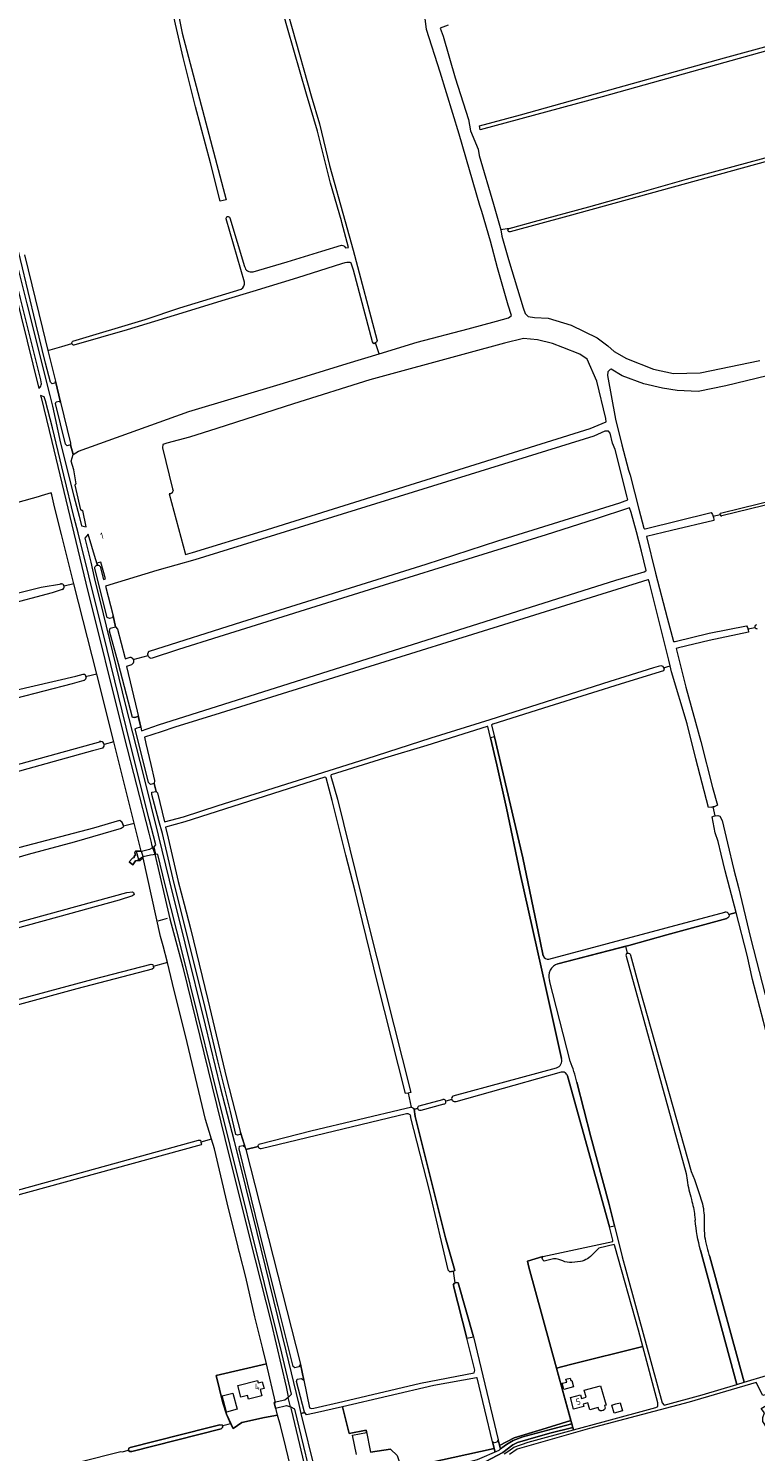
# Model space of a CAD drawing. Header units: metres. Extents: x 209813 to 223847, y 571801 to 587119.
# Tile 475 of 656: x 215632 to 216084, y 579156 to 580041. Entities that reach past the tile are written whole.
import ezdxf
from ezdxf.enums import TextEntityAlignment as Align

# ---------------------------------------------------------------- set-up
doc = ezdxf.new("R2010")
doc.units = ezdxf.units.M
for name, color, linetype, lineweight in [('B-RO-GK-BESCHOEIING-G', 8, 'GK-BESCHOEIING', 0), ('B-RO-GR-BOUWLAND-GV', 8, 'Continuous', 0), ('B-RO-GR-GRAS-GV', 8, 'Continuous', 0), ('B-RO-GR-GROENVOORZIENING-GV', 8, 'Continuous', 0), ('B-RO-KW-KUNSTWERK_DEK-GV', 8, 'Continuous', 0), ('B-RO-KW-KUNSTWERK_STUW-G', 8, 'Continuous', 0), ('B-RO-OG-BEBOUWING-T18', 8, 'Continuous', 0), ('B-RO-OG-TERREIN_CULTUURSCHEIDING-GV', 8, 'Continuous', 0), ('B-RO-OG-TERREIN_ERF-GV', 8, 'Continuous', 0), ('B-RO-OG-WATER_GREPPEL-GV', 8, 'Continuous', 0), ('B-RO-OG-WEG-GV', 8, 'Continuous', 0), ('B-RO-VH-ONVERHARD-GV', 8, 'Continuous', 0)]:
    doc.layers.add(name, color=color, linetype=linetype, lineweight=lineweight)
doc.styles.add('NLCS-ISO-M200-T18', font='txt', dxfattribs={"height": 0.36})
doc.linetypes.add('GK-BESCHOEIING', pattern='A,30,-5,[1,NLCS.shx,S=1,R=0,X=0,Y=0],-5', length=40)

msp = doc.modelspace()

# ---------------------------------------------------------------- linework, layer by layer
at = {"layer": 'B-RO-GK-BESCHOEIING-G', "flags": 128}
for points in [[(215660.057, 579766.506), (215658.415, 579771.949)], [(216056.905, 579738.752), (216057.272, 579737.494)], [(216057.272, 579737.494), (216057.458, 579736.857)], [(216078.906, 579667.708), (216078.628, 579668.66)], [(216079.013, 579667.342), (216078.906, 579667.708)], [(215697.903, 579612.644), (215699.171, 579612.946)], [(215699.37, 579606.298), (215700.797, 579606.612)], [(216056.339, 579556.932), (216057.166, 579557.124)], [(216057.166, 579557.124), (216058.201, 579557.365)], [(215690.902, 579545.367), (215689.875, 579547.884)], [(216057.446, 579551.387), (216058.602, 579551.56)], [(216058.602, 579551.56), (216060.133, 579551.789)]]:
    msp.add_lwpolyline(points, dxfattribs=at)
at = {"layer": 'B-RO-GR-BOUWLAND-GV', "flags": 128}
for points in [[(216065.704, 579487.644), (216028.573, 579477.505), (216004.772, 579470.946), (216003.056, 579470.499)], [(216140.04, 579220.229), (216136.74, 579231.478), (216130.703, 579255.287), (216122.304, 579287.282), (216110.095, 579335.854), (216099.706, 579380.932), (216092.946, 579406.671), (216088.521, 579423.638), (216081.752, 579449.712), (216078.451, 579465.012), (216071.54, 579491.418), (216067.069, 579490.235)], [(216004.018, 579466.202), (216003.056, 579470.499), (215960.865, 579459.516)], [(216005.87, 579464.951), (216011.715, 579443.569), (216043.669, 579330.568)], [(215896.987, 579261.365), (215897.913, 579261.497), (215898.788, 579261.321), (215908.362, 579227.679), (215923.653, 579163.632), (215924.596, 579160.146), (215933.726, 579165.041), (215950.825, 579170.098), (215968.932, 579175.64), (215942.842, 579271.029), (215942.011, 579274.779), (215951.541, 579277.671), (215994.942, 579287.066), (215994.913, 579287.719), (215992.776, 579296.041), (215966.798, 579389.91)], [(215962.789, 579392.106), (215933.349, 579384.004), (215897.49, 579373.773)], [(215972.517, 579386.088), (215981.185, 579351.929), (215992.528, 579310.894), (216000.627, 579277.374), (216003.088, 579269.137), (216015.634, 579222.874), (216025.516, 579186.765), (216026.739, 579185.331), (216050.447, 579191.629), (216071.867, 579198.078), (216049.348, 579281.564)], [(215889.841, 579372.287), (215875.723, 579368.472)], [(215894.861, 579375.144), (215891.198, 579374.131)], [(215892.661, 579269.38), (215881.218, 579317.847), (215869.314, 579364.708)], [(215873.789, 579369.671), (215871.568, 579369.136), (215872.055, 579364.738), (215890.999, 579289.172), (215896.723, 579269.038), (215895.863, 579268.508)], [(215774.514, 579345.999), (215766.885, 579344.196), (215800.886, 579210.693), (215802.946, 579200.79), (215806.553, 579183.614), (215807.715, 579183.156), (215809.14, 579183.324), (215827.099, 579187.469), (215875.459, 579198.947), (215908.77, 579205.387), (215909.256, 579206.988), (215904.138, 579226.985), (215895.956, 579259.419)], [(216055.158, 579277.344), (216076.488, 579199.469), (216104.189, 579207.808), (216136.957, 579217.184), (216139.047, 579217.608)], [(215895.843, 579259.868), (215896.26, 579260.769), (215896.987, 579261.365), (215895.863, 579268.508), (215894.804, 579268.244), (215893.614, 579268.112), (215892.836, 579268.851)]]:
    msp.add_lwpolyline(points, dxfattribs=at)
at = {"layer": 'B-RO-GR-BOUWLAND-GV'}
for points in [[(216067.069, 579490.235, -0.4031084), (216065.704, 579487.644)], [(215960.865, 579459.516, 0.4292643), (215955.525, 579449.264)], [(216004.018, 579466.202, -0.4992536), (216005.87, 579464.951)], [(215966.798, 579389.91, 0.4298904), (215962.789, 579392.106)], [(215897.49, 579373.773, -0.4114077), (215894.861, 579375.144)], [(215875.723, 579368.472, -0.4553124), (215873.789, 579369.671)], [(216043.669, 579330.568, -0.021931), (216050.657, 579310.374)], [(216050.657, 579310.374, -0.0579496), (216051.681, 579298.957)], [(216049.348, 579281.564, -0.0424578), (216046.161, 579300.158)], [(216051.681, 579298.957, 0.0299853), (216051.959, 579290.152)], [(216051.959, 579290.152, 0.0370745), (216055.158, 579277.344)], [(215892.836, 579268.851, -0.068119), (215892.661, 579269.38)]]:
    msp.add_lwpolyline(points, format="xyb", dxfattribs=at)
at = {"layer": 'B-RO-GR-GRAS-GV', "flags": 128}
for points in [[(215717.594, 580083.526), (215720.973, 580070.581), (215727.487, 580037.898), (215754.71, 579934.271), (215750.902, 579933.56), (215744.894, 579957.245), (215735.752, 579992.242), (215728.044, 580022.788), (215721.556, 580050.75), (215719.458, 580062.906)], [(215828.911, 579904.428), (215830.814, 579904.814), (215826.619, 579920.178), (215826.375, 579921.219), (215819.628, 579944.634), (215811.558, 579977.046), (215804.547, 580000.065), (215792.905, 580041.075), (215785.2, 580068.472), (215782.863, 580077.534)], [(215785.402, 580078.38), (215787.74, 580069.682), (215795.684, 580040.726), (215807.59, 579999.006), (215812.617, 579981.544), (215818.834, 579955.615), (215828.565, 579920.804), (215833.589, 579903.037), (215848.408, 579847.564)], [(215930.51, 579916.49), (215932.84, 579917.121), (215946.351, 579920.873), (215980.104, 579930.038), (216008.865, 579938.168), (216040.658, 579947.105), (216069.657, 579955.011), (216097.226, 579962.555), (216122.439, 579969.661), (216149.695, 579977.463), (216185.829, 579987.718), (216218.418, 579996.834), (216227.781, 579999.709), (216227.796, 580000.215), (216225.494, 580009.557), (216221.059, 580025.047), (216221.47, 580026.115), (216222.542, 580026.305), (216221.296, 580030.58), (216220.522, 580030.392), (216219.74, 580030.7), (216217.523, 580038.514), (216212.952, 580054.814)], [(215849.839, 579838.71), (215873.362, 579845.858), (215905.099, 579854.161), (215922.755, 579858.958), (215930.192, 579861.073), (215931.883, 579862.535), (215930.006, 579868.81), (215923.212, 579892.112), (215918.961, 579908.736), (215913.567, 579927.01), (215912.384, 579930.781), (215905.898, 579953.04), (215899.521, 579975.155), (215887.655, 580013.675), (215879.251, 580040.103), (215878.328, 580047.104)], [(215892.716, 580042.989), (215887.561, 580041.129), (215889.608, 580036.137), (215897.015, 580010.245), (215905.221, 579984.354), (215906.585, 579977.307), (215911.169, 579965.802), (215911.921, 579961.871), (215920.898, 579931.586), (215925.451, 579915.61)], [(216112.234, 579964.202), (215967.03, 579924.197), (215931.183, 579914.477)], [(215766.02, 579883.26), (215754.736, 579922.586)], [(215756.943, 579923.11), (215766.178, 579892.942)], [(215930.478, 579916.482), (215925.451, 579915.61)], [(215925.451, 579915.61), (215925.981, 579911.824), (215930.213, 579897.333), (215939.291, 579867.179), (215940.508, 579863.684), (215942.256, 579861.903), (215946.182, 579861.18), (215954.791, 579860.714), (215968.997, 579856.396), (215985.124, 579848.612), (215991.771, 579843.704), (215995.682, 579840.093), (216003.444, 579835.656), (216020.168, 579829.201), (216032.639, 579826.512), (216049.137, 579826.812), (216086.154, 579834.535)], [(215771.425, 579889.645), (215792.552, 579895.831), (215814.127, 579902.345), (215826.282, 579906.127)], [(215629.381, 579900.168), (215640.651, 579854.44), (215643.991, 579840.81), (215652.597, 579843.156), (215658.929, 579845.11), (215658.904, 579845.401), (215658.977, 579845.831), (215659.175, 579846.219), (215659.391, 579846.49), (215704.402, 579859.968), (215725.96, 579867.26), (215764.103, 579878.789)], [(215643.991, 579840.81), (215648.701, 579821.585), (215651.722, 579808.576), (215658.114, 579783.172), (215658.084, 579782.147), (215659.769, 579775.975), (215662.987, 579778.089), (215731.625, 579802.767), (215790.354, 579820.467), (215829.872, 579832.643), (215849.839, 579838.71), (215847.501, 579845.576), (215846.558, 579844.935), (215845.632, 579846.126), (215833.725, 579890.708), (215832.437, 579894.97), (215832.338, 579895.103), (215831.756, 579895.394), (215831.28, 579895.446), (215830.142, 579895.42), (215829.613, 579895.314), (215828.502, 579895.182), (215826.412, 579894.653), (215798.975, 579885.823), (215771.348, 579877.352), (215754.041, 579872.296), (215722.423, 579862.506), (215693.187, 579853.51), (215660.13, 579843.954), (215659.824, 579844.036), (215659.446, 579844.254), (215659.15, 579844.574), (215658.964, 579844.968)], [(216090.897, 579825.061), (216065.165, 579818.648), (216047.903, 579815.158), (216034.835, 579815.859), (216025.875, 579817.359), (216014.105, 579820.061), (216000.819, 579825.064), (215993.861, 579829.209), (215993.257, 579828.946), (215991.895, 579827.479), (215991.615, 579825.234), (215996.512, 579798.097), (216000.456, 579782.023), (216004.585, 579766.384), (216005.77, 579763.266), (216011.185, 579742.024), (216014.113, 579730.317), (216014.535, 579729.864), (216015.011, 579729.85), (216056.112, 579739.985), (216056.905, 579738.752), (216057.272, 579737.494)], [(215660.164, 579695.783), (215652.492, 579726.3), (215648.126, 579743.509), (215646.452, 579751.106), (215645.999, 579752.266), (215639.748, 579750.455), (215637.854, 579749.738), (215587.109, 579735.675), (215531.546, 579720.216), (215488.809, 579708.604), (215454.17, 579699.236), (215436.513, 579694.296), (215416.705, 579688.521), (215394.848, 579682.617), (215386.605, 579680.196), (215385.666, 579681.082), (215380.299, 579679.435), (215380.779, 579678.834), (215386.524, 579655.338), (215386.204, 579654.202), (215384.803, 579653.807)], [(216061.865, 579739.702), (216075.378, 579742.883), (216145.378, 579760.085)], [(216145.231, 579758.195), (216132.952, 579755.172), (216062.635, 579737.943)], [(215697.038, 579648.577), (215697.118, 579648.338), (215697.174, 579648.092), (215697.206, 579647.842), (215697.212, 579647.59), (215697.194, 579647.339), (215697.151, 579647.09), (215697.083, 579646.847), (215696.992, 579646.612), (215696.878, 579646.387), (215696.743, 579646.174), (215696.587, 579645.976), (215696.412, 579645.794), (215695.963, 579645.411), (215692.896, 579644.402), (215699.418, 579616.5), (215701.763, 579606.543), (215702.168, 579604.27), (215712.622, 579608.127), (215996.704, 579697.965), (216008.879, 579701.418), (216014.492, 579703.235), (216015.365, 579703.712), (216015.545, 579703.977), (216012.75, 579716.047), (216009.701, 579728.07), (216006.358, 579740.122), (216005.269, 579742.836), (215983.938, 579735.828), (215953.552, 579726.242), (215914.153, 579713.873), (215843.606, 579691.933), (215750.173, 579662.677), (215725.025, 579654.786), (215708.219, 579649.365), (215707.811, 579649.493), (215707.573, 579649.595), (215707.346, 579649.72), (215707.132, 579649.866), (215706.935, 579650.033), (215706.754, 579650.219), (215706.593, 579650.422), (215706.452, 579650.639), (215706.334, 579650.869), (215706.239, 579651.11)], [(216061.514, 579738.516), (216057.272, 579737.494), (216057.733, 579735.915), (216057.575, 579735.09), (216031.291, 579728.838), (216015.903, 579725.157), (216021.386, 579702.253), (216028.673, 579674.64), (216032.664, 579659.825), (216033.71, 579659.892), (216054.76, 579665.118), (216077.976, 579669.629), (216078.628, 579668.66), (216078.906, 579667.708), (216083.25, 579668.578)], [(215398.57, 579632.546), (215464.657, 579649.128), (215549.324, 579670.956), (215639.829, 579693.67), (215652.47, 579695.716)], [(215652.767, 579692.107), (215646.715, 579690.161), (215617.082, 579682.269), (215399.853, 579627.935)], [(215674.28, 579639.631), (215660.164, 579695.783), (215654.042, 579694.294)], [(216078.906, 579667.708), (216079.013, 579667.342), (216079.164, 579665.63), (216054.781, 579660.419), (216035.671, 579655.886), (216034.241, 579655.464), (216040.289, 579631.394), (216049.506, 579597.734), (216056.826, 579569.147), (216059.884, 579558.052), (216058.201, 579557.365), (216057.166, 579557.124)], [(215414.299, 579576.096), (215518.982, 579602.717), (215597.799, 579623.505), (215661.365, 579638.309), (215665.956, 579639.489)], [(215667.736, 579637.946), (215668.177, 579638.06)], [(215684.875, 579597.482), (215674.28, 579639.631), (215668.177, 579638.06)], [(216026.496, 579643.483), (216026.738, 579642.956), (216026.342, 579641.583), (216002.724, 579634.28), (215955.124, 579619.456), (215920.342, 579608.542), (215919.659, 579608.021), (215919.626, 579607.792), (215921.495, 579600.628), (215938.988, 579525.429), (215949.865, 579473.538), (215951.705, 579464.495)], [(216067.069, 579490.235), (216071.54, 579491.418), (216064.782, 579517.236), (216062.15, 579527.767), (216060.376, 579535.513), (216058.528, 579541.005), (216056.581, 579550.793), (216057.446, 579551.387), (216058.602, 579551.56), (216057.166, 579557.124), (216056.339, 579556.932), (216054.378, 579556.666), (216046.428, 579586.886), (216041.157, 579608.793), (216031.411, 579641.07), (216030.598, 579644.675)], [(215666.239, 579635.585), (215659.106, 579633.448), (215553.28, 579606.298), (215490.667, 579591.225), (215470.165, 579586.315), (215448.825, 579580.77), (215428.362, 579575.584), (215414.929, 579572.355)], [(215962.971, 579400.635), (215953.071, 579445.438), (215937.432, 579515.587), (215928.805, 579556.219), (215922.775, 579583.142), (215918.981, 579599.89), (215917.242, 579607.023), (215916.792, 579607.002), (215879.348, 579595.211), (215853.154, 579587.32), (215820.017, 579576.914), (215819.766, 579576.564), (215819.841, 579576.099), (215823.79, 579561.896), (215842.969, 579484.541), (215869.467, 579379.586), (215867.735, 579379.229)], [(215423.094, 579527.634), (215676.786, 579597.746)], [(215677.999, 579593.575), (215671.766, 579591.837), (215602.313, 579572.655), (215505.872, 579546.197), (215424.121, 579523.722)], [(215697.552, 579547.056), (215684.875, 579597.482), (215678.908, 579595.874)], [(215867.735, 579379.229), (215866.077, 579378.887), (215848.801, 579447.701), (215839.408, 579485.933), (215834.858, 579504.698), (215828.957, 579527.076), (215820.579, 579561), (215816.895, 579575.064), (215816.588, 579575.41), (215816.034, 579575.469), (215803.486, 579571.648), (215729.016, 579547.8), (215717.084, 579544.517), (215718.761, 579537.662), (215724.977, 579510.747), (215728.529, 579496.56), (215732.525, 579481.52), (215743.3, 579437.062), (215755.026, 579388.422), (215763.716, 579354.632), (215766.885, 579344.196), (215774.514, 579345.999)], [(215417.438, 579522.662), (215418.489, 579518.211), (215428.664, 579478.965), (215429.179, 579477.701), (215435.929, 579479.107), (215441.279, 579479.756), (215447.227, 579481.242), (215501.367, 579496.403), (215522.607, 579502.428), (215581.193, 579519.005), (215599.867, 579524.675), (215626.751, 579531.943), (215672.404, 579544.159), (215688.633, 579548.843), (215689.875, 579547.884), (215690.902, 579545.367), (215697.552, 579547.056)], [(216058.602, 579551.56), (216060.133, 579551.789), (216061.46, 579551.392), (216062.796, 579548.714), (216066.13, 579534.564), (216070.099, 579517.891), (216073.065, 579506.995), (216080.489, 579475.624), (216089.583, 579440.168)], [(215690.902, 579545.367), (215690.689, 579544.43), (215689.576, 579543.736), (215660.281, 579535.215), (215631.798, 579527.391), (215603.346, 579519.281), (215554.41, 579505.797), (215516.148, 579495.068), (215481.618, 579485.481), (215446.347, 579475.587), (215430.822, 579471.288), (215428.548, 579470.453)], [(215718.214, 579460.314), (215715.644, 579470.802), (215713.881, 579476.454), (215703.129, 579525.411), (215701.267, 579523.684), (215699.327, 579523.826), (215698.449, 579523.485), (215696.782, 579521.065), (215694.48, 579523.009), (215696.623, 579525.271), (215697.655, 579525.629), (215697.615, 579526.621), (215698.369, 579526.819), (215697.889, 579528.674), (215698.427, 579529.548), (215698.761, 579529.503), (215701.957, 579529.532), (215697.552, 579547.056)], [(215562.259, 579467.933), (215692.925, 579503.788), (215696.477, 579504.267), (215697.113, 579503.896), (215697.464, 579502.699), (215696.485, 579501.78), (215688.207, 579499.031), (215649.969, 579488.509), (215457.584, 579435.719)], [(215955.232, 579462.46), (216064.465, 579491.678)], [(215745.598, 579350.505), (215741.897, 579362.822), (215730.498, 579410.724), (215721.403, 579447.297), (215718.214, 579460.314), (215709.467, 579457.875), (215709.734, 579456.971), (215708.653, 579456.265), (215661.991, 579443.929), (215592.775, 579425.077), (215506.821, 579402.992), (215466.79, 579392.854), (215463.859, 579392.144), (215463.445, 579391.485), (215463.419, 579391.256), (215478.55, 579326.61), (215488.798, 579283.101), (215489.26, 579281.412), (215737.587, 579349.864), (215738.714, 579349.882), (215739.065, 579348.757)], [(215554.334, 579418.371), (215672.086, 579449.988), (215708.06, 579459.258), (215709.118, 579459.06), (215709.467, 579457.875)], [(215895.795, 579377.601), (215959.935, 579394.989)], [(215867.735, 579379.229), (215869.615, 579370.497)], [(215874.662, 579371.289), (215889.424, 579375.253)], [(215775.827, 579347.724), (215807.369, 579355.829), (215866.546, 579369.937), (215869.28, 579370.534)], [(215871.568, 579369.136), (215873.789, 579369.671)], [(215588.846, 579131.197), (215689.246, 579156.5), (215690.044, 579156.219), (215693.947, 579157.281), (215694.181, 579158.503), (215695.027, 579159.032), (215743.393, 579171.203), (215750.801, 579173.002), (215752.465, 579172.878), (215752.639, 579172.649), (215755.994, 579173.504), (215757.509, 579173.911), (215754.969, 579179.732), (215752.64, 579186.611), (215748.505, 579203.647), (215779.768, 579210.913), (215777.581, 579220.368), (215772.539, 579240.223), (215767.007, 579264.906), (215763.063, 579280.067), (215762.824, 579280.754), (215762.16, 579283.462), (215755.299, 579311.042), (215747.405, 579344.494), (215745.598, 579350.505), (215739.065, 579348.757), (215739.489, 579347.398), (215739.185, 579347.009), (215501.981, 579281.974)], [(216152.975, 579143.833), (216144.961, 579159.069), (216129.152, 579151.02), (216123.309, 579160.623), (216119.637, 579158.386), (216115.497, 579167.407), (216097.856, 579157.909), (216090.491, 579171.587), (216088.152, 579175.054), (216088.152, 579177.568), (216089.21, 579180.478), (216087.093, 579183.124), (216091.856, 579186.167), (216093.311, 579184.712), (216100.767, 579189.282), (216098.705, 579194.4), (216088.063, 579191.287), (216083.91, 579199.423), (216042.439, 579187.155), (215980.503, 579170.69), (215935.491, 579157.935), (215930.725, 579154.603)], [(215814.765, 579063.632), (215791.799, 579159.2), (215788.377, 579172.72), (215786.686, 579179.113), (215778.464, 579177.615), (215764.494, 579174.44), (215758.99, 579170.736), (215757.509, 579173.911)], [(215752.639, 579172.649), (215752.389, 579171.309), (215751.542, 579170.568), (215696.086, 579156.492), (215694.816, 579156.492), (215694.013, 579157.079), (215693.947, 579157.281)]]:
    msp.add_lwpolyline(points, dxfattribs=at)
for points in [[(216178.126, 580053.694), (216178.258, 580051.313), (216064.488, 580019.695), (215988.288, 579998.264), (215912.547, 579977.912), (215912.037, 579980.259), (215937.651, 579987.198), (215989.389, 580001.587), (216064.395, 580022.507)], [(215733.75, 579715.168), (215777.105, 579728.389), (215980.867, 579792.323), (215990.751, 579796.48), (215990.529, 579798.549), (215984.949, 579821.562), (215978.94, 579835.333), (215974.524, 579838.527), (215963.941, 579842.656), (215957.533, 579844.994), (215948.092, 579847.318), (215939.464, 579848.122), (215927.608, 579845.274), (215904.116, 579838.929), (215843.985, 579822.463), (215796.57, 579807.488), (215748.974, 579792.272), (215731.848, 579786.864), (215717.79, 579783.119), (215715.445, 579782.233), (215715.263, 579780.236), (215721.409, 579754.753), (215721.726, 579753.558), (215721.534, 579752.992), (215721.445, 579752.796), (215721.337, 579752.611), (215721.211, 579752.437), (215721.068, 579752.277), (215720.91, 579752.131), (215720.738, 579752.002), (215720.554, 579751.892), (215720.36, 579751.799), (215720.158, 579751.727), (215719.95, 579751.675), (215719.737, 579751.645), (215719.523, 579751.636), (215719.308, 579751.648), (215729.402, 579713.87)], [(215684.558, 579675.712), (215686.053, 579668.886), (215687.216, 579667.459), (215691.848, 579650.13), (215692.03, 579649.171), (215695.135, 579650.158), (215695.436, 579650.079), (215695.672, 579649.99), (215695.898, 579649.879), (215696.113, 579649.747), (215696.313, 579649.593), (215696.497, 579649.421), (215696.663, 579649.231), (215696.809, 579649.026), (215696.935, 579648.807), (215697.038, 579648.577), (215706.239, 579651.11), (215706.168, 579651.359), (215706.122, 579651.614), (215706.101, 579651.872), (215706.106, 579652.131), (215706.137, 579652.388), (215706.193, 579652.641), (215706.273, 579652.887), (215706.378, 579653.124), (215706.505, 579653.35), (215706.654, 579653.562), (215706.823, 579653.758), (215707.004, 579653.931), (215764.356, 579672.16), (215878.982, 579707.978), (215923.421, 579722.351), (215999.38, 579746.078), (216004.148, 579747.85), (216003.903, 579749.551), (215996.311, 579779.204), (215994.728, 579783.162), (215993.264, 579789.317), (215992.199, 579790.654), (215990.003, 579790.485), (215983.049, 579787.418), (215735.219, 579710.57), (215711.636, 579704.004), (215679.798, 579694.261)], [(215709.999, 579571.535), (215711.152, 579566.725), (215711.963, 579565.71), (215716.442, 579547.688), (215728.223, 579550.859), (215749.81, 579558.032), (215841.633, 579587.026), (215882.038, 579600.059), (215918.738, 579611.461), (215993.327, 579635.151), (216002.547, 579638.205), (216020.312, 579643.673), (216024.7, 579644.927), (216026.06, 579644.436), (216026.496, 579643.483), (216030.598, 579644.675), (216029.781, 579648.296), (216017.682, 579696.267), (216017.153, 579698.089), (216016.664, 579698.26), (215751.029, 579615.374), (215722.891, 579606.564), (215714.336, 579603.65), (215704.031, 579600.334), (215704.753, 579596.535), (215707.855, 579583.513), (215710.28, 579573.463)], [(215921.308, 579158.252), (215920.249, 579162.515), (215910.694, 579202.308), (215910.201, 579202.248), (215883.698, 579197.381), (215826.914, 579184.228), (215831.048, 579167.558), (215841.632, 579169.675), (215844.314, 579156.035), (215856.912, 579157.835), (215860.875, 579153.962), (215863.592, 579145.598)]]:
    msp.add_lwpolyline(points, close=True, dxfattribs=at)
at = {"layer": 'B-RO-GR-GRAS-GV'}
for points in [[(215754.736, 579922.586, -0.9703889), (215756.943, 579923.11)], [(215931.183, 579914.477, -1.0103909), (215930.478, 579916.482)], [(215826.282, 579906.127, -0.3479853), (215828.911, 579904.428)], [(215766.178, 579892.942, 0.4424993), (215771.425, 579889.645)], [(215764.103, 579878.789, 0.3269814), (215766.02, 579883.26)], [(215848.408, 579847.564, -0.44726), (215847.501, 579845.576)], [(215665.956, 579639.489, -0.3412616), (215667.157, 579639.072)], [(215951.705, 579464.495, 0.3983981), (215955.232, 579462.46)], [(215959.935, 579394.989, 0.4230748), (215962.971, 579400.635)], [(215873.789, 579369.671, -0.3397689), (215874.662, 579371.289)], [(215869.615, 579370.497, -0.22195), (215871.568, 579369.136)], [(215774.514, 579345.999, -0.4307495), (215775.827, 579347.724)]]:
    msp.add_lwpolyline(points, format="xyb", dxfattribs=at)
for centre, radius, start, end in [((216062.416, 579738.894), 0.978, 124.282745, 280.74932), ((215652.239, 579693.88), 1.85, 286.595836, 104.095814), ((216084.383, 579669.03), 1.22, 101.916151, 280.74932), ((215665.673, 579637.599), 2.092, 285.69391, 52.529612), ((215676.639, 579595.442), 2.309, 306.065478, 104.095814)]:
    msp.add_arc(centre, radius, start, end, dxfattribs=at)
at = {"layer": 'B-RO-GR-GROENVOORZIENING-GV', "flags": 128}
msp.add_lwpolyline([(215674.776, 579707.357), (215675.12, 579707.338), (215675.297, 579707.301), (215675.47, 579707.246), (215675.794, 579707.086), (215676.08, 579706.864), (215676.315, 579706.589), (215676.41, 579706.435), (215678.501, 579698.469), (215679.137, 579698.531), (215679.791, 579698.816), (215676.79, 579709.106), (215674.42, 579708.514)], close=True, dxfattribs=at)
for points in [[(216013.587, 579221.628), (216010.841, 579231.851), (215996.242, 579283.987), (215995.839, 579285.057), (215986.253, 579282.81), (215982.717, 579279.292)], [(215958.073, 579276.206), (215952.224, 579274.835), (215951.47, 579275.557), (215951.068, 579276.664), (215951.541, 579277.671), (215942.011, 579274.779), (215942.842, 579271.029), (215959.997, 579208.307), (215968.541, 579210.461), (216013.587, 579221.628)], [(215963.784, 579274.886), (215961.322, 579275.803)], [(215974.826, 579274.478), (215969.408, 579273.912)], [(215970.114, 579171.337), (215955.81, 579167.877), (215942.06, 579163.959), (215935.785, 579162.039), (215932.833, 579160.606), (215926.519, 579155.766), (215908.95, 579146.601), (215890.336, 579142.295), (215845.705, 579131.343), (215819.349, 579124.785), (215819.824, 579122.893), (215819.984, 579122.962)], [(215927.384, 579155.065), (215930.25, 579156.817), (215933.379, 579159.234), (215942.388, 579162.301), (215970.486, 579169.92), (215970.114, 579171.337)]]:
    msp.add_lwpolyline(points, dxfattribs=at)
at = {"layer": 'B-RO-GR-GROENVOORZIENING-GV'}
for points in [[(215961.322, 579275.803, 0.0852059), (215958.073, 579276.206)], [(215969.408, 579273.912, -0.1076643), (215963.784, 579274.886)], [(215982.717, 579279.292, -0.1543093), (215974.826, 579274.478)]]:
    msp.add_lwpolyline(points, format="xyb", dxfattribs=at)
at = {"layer": 'B-RO-KW-KUNSTWERK_DEK-GV', "flags": 128}
for points in [[(215703.146, 579526.332), (215707.62, 579527.354), (215710.925, 579527.645), (215710.02, 579532.254), (215707.074, 579530.49), (215702.16, 579529.257), (215698.761, 579529.503), (215700.17, 579524.341)], [(215793.336, 579190.104), (215791.24, 579188.342), (215784.618, 579186.845), (215785.393, 579183.392), (215792.103, 579185.03), (215794.587, 579184.167)]]:
    msp.add_lwpolyline(points, close=True, dxfattribs=at)
at = {"layer": 'B-RO-KW-KUNSTWERK_STUW-G', "flags": 128}
msp.add_lwpolyline([(215712.513, 579486.172), (215718.353, 579487.835)], dxfattribs=at)
at = {"layer": 'B-RO-OG-TERREIN_CULTUURSCHEIDING-GV', "flags": 128}
msp.add_lwpolyline([(215969.487, 579173.612), (215968.932, 579175.64), (215950.825, 579170.098), (215933.726, 579165.041), (215924.596, 579160.146), (215925.155, 579158.081), (215925.901, 579158.748), (215928.777, 579160.905), (215933.011, 579163.257), (215939.078, 579165.537), (215957.708, 579170.5)], close=True, dxfattribs=at)
at = {"layer": 'B-RO-OG-TERREIN_ERF-GV', "flags": 128}
for points in [[(215970.486, 579169.92), (215988.999, 579174.939), (216021.565, 579183.88), (216022.944, 579184.429), (216022.944, 579186.788), (216013.587, 579221.628), (215968.541, 579210.461), (215959.997, 579208.307), (215970.114, 579171.337)], [(215785.299, 579186.999), (215779.768, 579210.913), (215748.505, 579203.647), (215752.64, 579186.611), (215754.969, 579179.732), (215758.99, 579170.736), (215764.494, 579174.44), (215778.464, 579177.615), (215786.686, 579179.113), (215785.545, 579183.429), (215785.393, 579183.392), (215784.618, 579186.845)], [(215774.633, 579199.097), (215777.182, 579199.736), (215778.239, 579195.526), (215775.9, 579194.938), (215776.887, 579191.011), (215768.496, 579188.903), (215767.886, 579191.303), (215763.815, 579190.269), (215761.993, 579197.515), (215774.257, 579200.593)], [(215965.81, 579201.336), (215968.425, 579202.025), (215968.828, 579200.497), (215969.455, 579200.662), (215970.521, 579196.619), (215964.534, 579195.04), (215963.522, 579198.877), (215966.267, 579199.601)], [(215975.536, 579189.483), (215978.385, 579190.279), (215977.206, 579194.488), (215987.337, 579197.324), (215990.711, 579185.275), (215989.681, 579184.989), (215990.112, 579183.45), (215989.725, 579182.529), (215988.936, 579181.938), (215988.036, 579181.69), (215987.057, 579181.708), (215986.264, 579182.318), (215985.84, 579183.876), (215980.602, 579182.414), (215979.38, 579186.764), (215976.479, 579185.941), (215976.891, 579184.483), (215970.578, 579182.786), (215968.581, 579190.012), (215974.901, 579191.768)], [(215761.475, 579182.67), (215754.926, 579180.966), (215752.303, 579191.049), (215758.852, 579192.753)], [(215996.845, 579185.995), (215999.395, 579186.773), (216000.924, 579181.769), (215995.823, 579180.212), (215994.295, 579185.216)]]:
    msp.add_lwpolyline(points, close=True, dxfattribs=at)
for points in [[(215835.636, 579154.62), (215833.279, 579166.543), (215841.9, 579168.247), (215841.632, 579169.675), (215831.048, 579167.558), (215826.914, 579184.228), (215809.514, 579180.198), (215804.567, 579179.336), (215803.656, 579180.642), (215801.192, 579180.144), (215810.097, 579143.997)], [(215860.875, 579153.962), (215856.912, 579157.835), (215844.314, 579156.035)], [(215921.834, 579156.137), (215921.308, 579158.252), (215863.592, 579145.598)]]:
    msp.add_lwpolyline(points, dxfattribs=at)
at = {"layer": 'B-RO-OG-WATER_GREPPEL-GV', "flags": 128}
for points in [[(215951.705, 579464.495), (215949.865, 579473.538), (215938.988, 579525.429), (215921.495, 579600.628), (215918.981, 579599.89), (215922.775, 579583.142), (215928.805, 579556.219), (215937.432, 579515.587), (215953.071, 579445.438), (215962.971, 579400.635)], [(215960.865, 579459.516), (216004.772, 579470.946), (216028.573, 579477.505), (216065.704, 579487.644)], [(216003.225, 579464.247), (216040.459, 579329.258), (216041.068, 579325.054)], [(215968.494, 579398.965), (215955.525, 579449.264)], [(215966.798, 579389.91), (215992.776, 579296.041), (215995.943, 579296.762), (215992.528, 579310.894), (215981.185, 579351.929), (215972.517, 579386.088)], [(215776.39, 579344.805), (215866.759, 579366.452)], [(215892.836, 579268.851), (215893.614, 579268.112), (215894.804, 579268.244), (215895.863, 579268.508), (215896.723, 579269.038), (215890.999, 579289.172), (215872.055, 579364.738), (215871.568, 579369.136)], [(216049.348, 579281.564), (216071.867, 579198.078), (216076.488, 579199.469), (216055.158, 579277.344)], [(215905.178, 579227.156), (215908.362, 579227.679), (215898.788, 579261.321), (215897.913, 579261.497), (215896.987, 579261.365), (215896.26, 579260.769), (215895.843, 579259.868)], [(215895.956, 579259.419), (215904.138, 579226.985), (215905.178, 579227.156)]]:
    msp.add_lwpolyline(points, dxfattribs=at)
at = {"layer": 'B-RO-OG-WATER_GREPPEL-GV'}
for points in [[(216067.069, 579490.235, 0.4126122), (216064.465, 579491.678)], [(216004.018, 579466.202, 0.4549696), (216003.225, 579464.247)], [(215972.517, 579386.088, 0.0417295), (215968.494, 579398.965)], [(215889.841, 579372.287, 1.0924073), (215889.371, 579375.241)], [(215895.795, 579377.601, 0.3499332), (215894.861, 579375.144)], [(215866.759, 579366.452, -0.4362873), (215869.314, 579364.708)], [(215869.615, 579370.497, 0.0314678), (215869.28, 579370.534)], [(215774.514, 579345.999, 0.4471273), (215776.39, 579344.805)], [(216041.068, 579325.054, 0.0249638), (216043.706, 579313.16)], [(216043.706, 579313.16, -0.05142), (216045.702, 579303.077)], [(216045.702, 579303.077, -0.0061943), (216046.161, 579300.158)], [(215895.843, 579259.868, 0.0529202), (215895.956, 579259.419)]]:
    msp.add_lwpolyline(points, format="xyb", dxfattribs=at)
at = {"layer": 'B-RO-OG-WATER_GREPPEL-GV', "flags": 128}
msp.add_lwpolyline([(215696.086, 579156.492), (215751.542, 579170.568), (215752.389, 579171.309), (215752.639, 579172.649), (215752.465, 579172.878), (215750.801, 579173.002), (215743.393, 579171.203), (215695.027, 579159.032), (215694.181, 579158.503), (215693.947, 579157.281), (215694.013, 579157.079), (215694.816, 579156.492)], close=True, dxfattribs=at)
at = {"layer": 'B-RO-OG-WEG-GV', "flags": 128}
for points in [[(215503.925, 580361.681), (215508.865, 580342.231), (215510.647, 580342.681), (215512.585, 580334.437), (215515.462, 580321.536), (215521.007, 580297.424), (215527.813, 580266.62), (215541.913, 580209.188), (215561.253, 580129.89), (215570.952, 580090.349), (215605.332, 579949.883), (215638.385, 579817.158)], [(215638.385, 579817.158), (215639.204, 579817.923), (215639.56, 579818.574), (215639.801, 579819.352), (215639.953, 579820.068), (215639.581, 579822.378), (215627.02, 579873.126), (215609.178, 579945.716), (215589.975, 580023.665), (215579.24, 580067.412), (215561.692, 580138.335), (215558.515, 580149.958), (215558.394, 580150.286), (215554.801, 580165.532), (215544.851, 580205.988), (215541.513, 580219.174), (215535.943, 580242.209), (215530.551, 580264.753), (215525.878, 580285.098), (215520.335, 580309.51), (215515.139, 580332.987), (215510.694, 580352.544), (215508.753, 580360.36)], [(215512.677, 580361.428), (215512.479, 580359.1), (215513.012, 580355.471), (215513.978, 580351.093), (215517.323, 580336.815), (215521.764, 580316.383), (215525.678, 580298.889), (215530.217, 580278.868), (215537.069, 580250.096), (215545.158, 580217.015), (215551.74, 580190.568), (215561.115, 580152.446), (215561.301, 580151.013), (215561.679, 580149.224), (215568.987, 580120.613), (215580.601, 580073.945), (215590.687, 580032.438), (215602.884, 579982.648), (215612.004, 579946.078), (215620.827, 579910.339), (215630.784, 579869.794), (215645.127, 579812.81)], [(215645.127, 579812.81), (215646.811, 579806.1), (215651.889, 579783.203), (215660.075, 579750.087), (215663.447, 579737.73), (215664.943, 579731.797), (215667.757, 579731.216), (215665.632, 579741.315), (215665.214, 579741.116), (215664.404, 579741.64), (215661.559, 579754.255), (215660.908, 579756.943), (215661.001, 579757.357), (215661.099, 579757.534), (215661.307, 579757.753), (215661.571, 579757.901), (215660.057, 579766.506), (215658.415, 579771.949), (215659.769, 579775.975), (215658.084, 579782.147), (215655.886, 579781.515), (215654.924, 579782.533), (215648.603, 579807.701), (215649.139, 579808.887), (215650.919, 579809.272), (215651.722, 579808.576), (215648.701, 579821.585), (215648.22, 579820.448), (215646.706, 579820.003), (215645.639, 579820.993), (215642.402, 579832.913), (215636.456, 579857.529), (215622.1, 579917.132)], [(215843.536, 578993.188), (215836.221, 579023.008), (215822.9, 579079.066), (215811.25, 579125.159), (215797.404, 579182.837), (215794.587, 579184.167), (215795.028, 579182.57), (215806.257, 579135.62), (215824.417, 579059.963), (215839.285, 579000), (215841.452, 578985.228)]]:
    msp.add_lwpolyline(points, dxfattribs=at)
for points in [[(215639.392, 579812.693), (215639.687, 579811.591), (215646.439, 579784.188), (215667.594, 579696.079), (215691.366, 579600.332), (215706.6, 579540.784), (215708.192, 579534.925), (215708.414, 579533.752), (215710.33, 579527.593), (215719.703, 579487.57), (215727.74, 579457.544), (215756.629, 579339.967), (215772.756, 579275.59), (215782.604, 579236.389), (215791.949, 579196.722), (215793.213, 579190.463), (215793.336, 579190.104), (215795.247, 579191.997), (215789.242, 579217.489), (215746.46, 579389.864), (215727.745, 579465.338), (215716.91, 579508.607), (215712.339, 579527.502), (215710.925, 579527.645), (215710.02, 579532.254), (215710.938, 579533.529), (215706.879, 579549.393), (215694.863, 579597.345), (215680.712, 579654.92), (215669.415, 579700.732), (215662.735, 579727.453), (215660.39, 579736.672), (215653.775, 579763.196), (215646.765, 579792.746), (215642.447, 579809.446), (215641.582, 579811.92)], [(215699.37, 579606.298), (215700.797, 579606.612), (215701.763, 579606.543), (215700.074, 579613.387), (215699.171, 579612.946), (215697.903, 579612.644), (215696.48, 579612.725), (215687.847, 579645.958), (215682.223, 579666.189), (215682.667, 579668.243), (215686.053, 579668.886), (215684.558, 579675.712), (215683.972, 579674.599), (215682.279, 579674.138), (215680.846, 579674.817), (215675.554, 579695.303), (215673.068, 579705.394), (215673.069, 579705.756), (215673.142, 579706.11), (215673.285, 579706.442), (215673.492, 579706.738), (215673.755, 579706.987), (215674.062, 579707.178), (215674.401, 579707.303), (215674.579, 579707.339), (215674.776, 579707.357), (215673.452, 579711.221), (215669.028, 579726.645), (215666.899, 579724.045), (215670.679, 579709.061), (215672.678, 579699.685), (215678.304, 579677.157), (215692.072, 579621.004), (215703.267, 579576.362), (215712.378, 579539.471), (215719.374, 579511.451), (215728.982, 579472.333), (215741.586, 579421.323), (215751.051, 579382.89), (215759.611, 579349.396), (215773.668, 579292.552), (215791.823, 579218.945), (215799.832, 579185.666), (215801.192, 579180.144), (215803.656, 579180.642), (215803.456, 579180.929), (215798.387, 579199.962), (215798.811, 579201.321), (215801.554, 579201.795), (215802.946, 579200.79), (215800.886, 579210.693), (215799.893, 579209.151), (215797.395, 579208.396), (215796.287, 579209.385), (215787.019, 579246.658), (215778.125, 579282.101), (215762.744, 579344.588), (215762.963, 579346.13), (215765.293, 579346.604), (215766.552, 579345.505), (215763.716, 579354.632), (215763.501, 579353.473), (215761.72, 579353.046), (215760.697, 579353.511), (215757.467, 579367.708), (215749.559, 579399.26), (215740.603, 579436.842), (215729.321, 579482.105), (215721.681, 579512.895), (215715.19, 579540.563), (215712.978, 579548.464), (215708.522, 579564.769), (215708.626, 579566.171), (215711.152, 579566.725), (215709.999, 579571.535), (215707.744, 579570.965), (215706.546, 579572.243), (215698.249, 579605.592)]]:
    msp.add_lwpolyline(points, close=True, dxfattribs=at)
at = {"layer": 'B-RO-VH-ONVERHARD-GV', "flags": 128}
msp.add_lwpolyline([(215703.129, 579525.411), (215703.146, 579526.332), (215702.024, 579529.267), (215701.957, 579529.532), (215698.761, 579529.503), (215698.427, 579529.548), (215697.889, 579528.674), (215698.369, 579526.819), (215697.615, 579526.621), (215697.655, 579525.629), (215696.623, 579525.271), (215694.48, 579523.009), (215696.782, 579521.065), (215698.449, 579523.485), (215699.327, 579523.826), (215701.267, 579523.684)], close=True, dxfattribs=at)
for points in [[(215819.349, 579124.785), (215845.705, 579131.343), (215890.336, 579142.295), (215908.95, 579146.601), (215926.519, 579155.766), (215932.833, 579160.606), (215935.785, 579162.039), (215942.06, 579163.959), (215955.81, 579167.877), (215970.114, 579171.337), (215969.487, 579173.612), (215957.708, 579170.5), (215939.078, 579165.537), (215933.011, 579163.257), (215928.777, 579160.905), (215925.901, 579158.748), (215924.083, 579157.123), (215910.715, 579151.261), (215888.809, 579145.563), (215822.068, 579128.956), (215818.41, 579128.52)], [(215925.155, 579158.081), (215923.653, 579163.632), (215922.892, 579162.164), (215921.518, 579161.899), (215920.249, 579162.515), (215921.834, 579156.137)]]:
    msp.add_lwpolyline(points, dxfattribs=at)

# ---------------------------------------------------------------- texts
at = {"layer": 'B-RO-OG-BEBOUWING-T18', "style": 'NLCS-ISO-M200-T18'}
for s, rotation, p in [('1', 15.8, (215677.522, 579725.545)), ('4', 14.1, (215773.831, 579196.657)), ('5', 15.4, (215973.435, 579187.465))]:
    msp.add_text(s, height=4, rotation=rotation, dxfattribs=at).set_placement(p, align=Align.MIDDLE)

doc.saveas('drawing.dxf')
